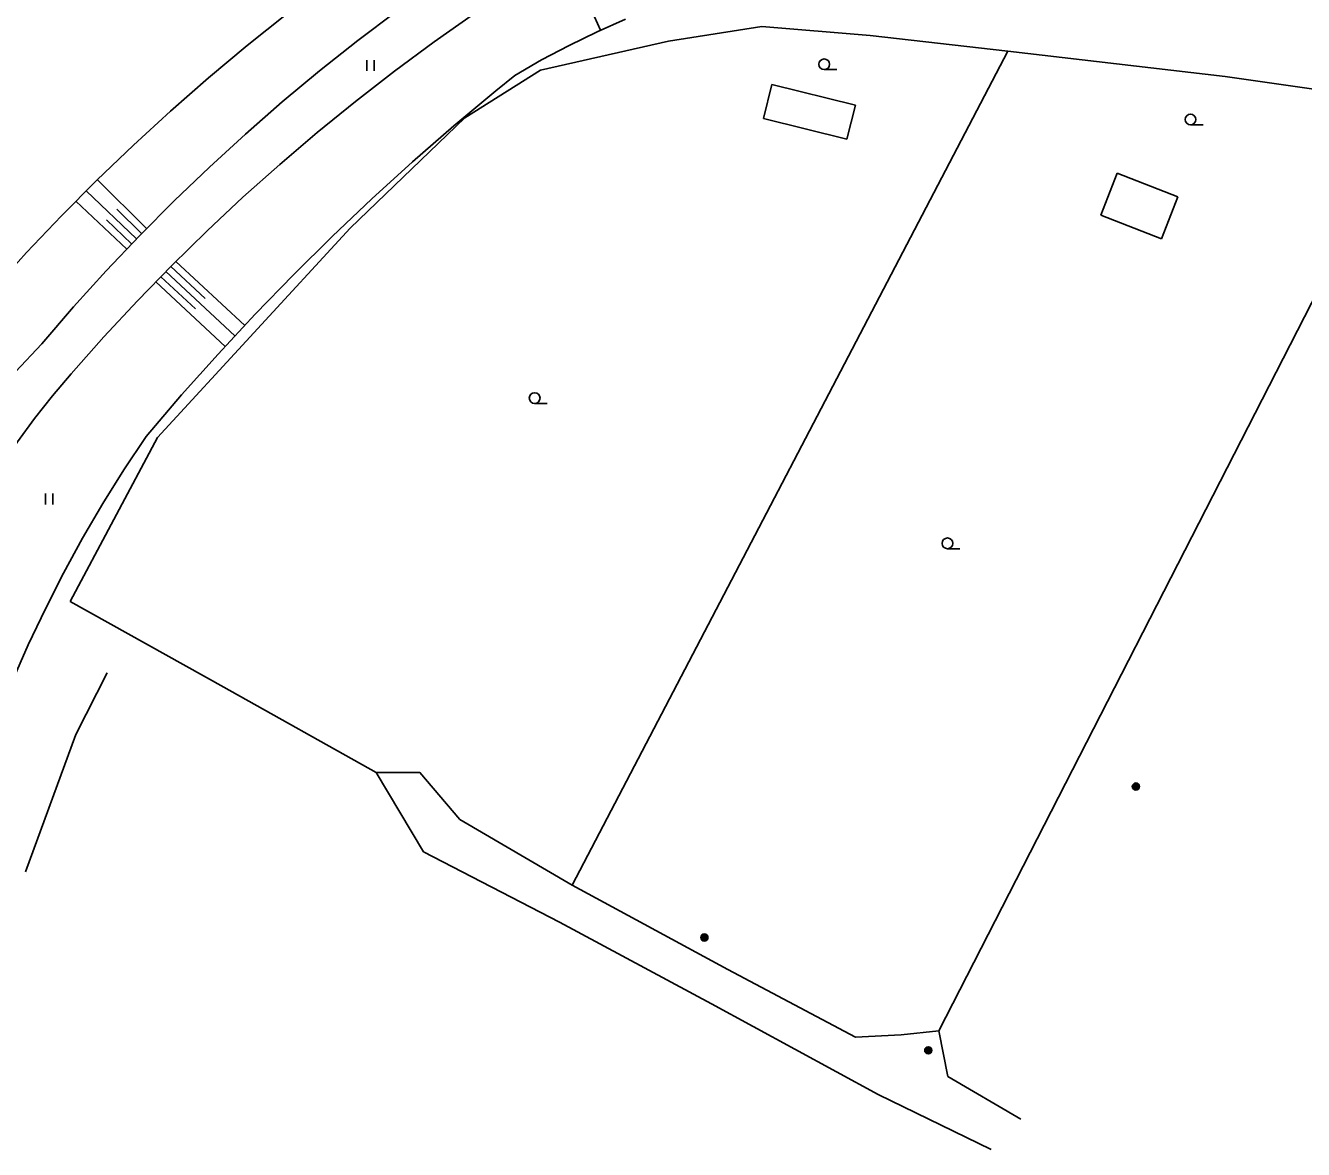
# Model space of a CAD drawing. Extents: x -539515 to -538098, y -1182060 to -1180157.
# Drawn here: x -539151.9 to -539062.6, y -1180751.4 to -1180672.9 of the extents above; entities that cross this region are included whole.
import ezdxf

# ---------------------------------------------------------------- set-up
doc = ezdxf.new("R2010")
doc.units = 0
for name, color, linetype in [('Vrstva 11', 7, 'Continuous'), ('Vrstva 14', 7, 'Continuous'), ('Vrstva 15', 7, 'Continuous'), ('Vrstva 25', 7, 'Continuous'), ('Vrstva 36', 7, 'Continuous'), ('Vrstva 5', 7, 'Continuous'), ('Vrstva 7', 7, 'Continuous')]:
    doc.layers.add(name, color=color, linetype=linetype)

msp = doc.modelspace()

# ---------------------------------------------------------------- linework, layer by layer
at = {"layer": 'Vrstva 11'}
for p, q in [((-539124.072, -1180730.596), (-539127.38, -1180725.053)), ((-539114.581, -1180735.511), (-539124.072, -1180730.596)), ((-539103.958, -1180741.211), (-539114.581, -1180735.511)), ((-539092.327, -1180747.546), (-539103.958, -1180741.211)), ((-539084.434, -1180751.383), (-539092.327, -1180747.546))]:
    msp.add_line(p, q, dxfattribs=at)
at = {"layer": 'Vrstva 14'}
for p, q in [((-539136.402, -1180674.291), (-539133.65, -1180672.093)), ((-539133.955, -1180678.228), (-539131.337, -1180676.048)), ((-539131.501, -1180680.359), (-539128.829, -1180678.188)), ((-539144.348, -1180681.25), (-539141.752, -1180678.87)), ((-539124.851, -1180682.413), (-539121.97, -1180679.904)), ((-539141.492, -1180685.128), (-539139.034, -1180682.769)), ((-539139.202, -1180687.237), (-539136.688, -1180684.885)), ((-539133.169, -1180690.297), (-539130.452, -1180687.611)), ((-539151.69, -1180716.144), (-539152.813, -1180718.698))]:
    msp.add_line(p, q, dxfattribs=at)
for points in [[(-539131.337, -1180676.048), (-539128.668, -1180673.93), (-539125.951, -1180671.876)], [(-539123.339, -1180674.035), (-539120.523, -1180672.055), (-539120.37, -1180671.95)], [(-539117.71, -1180676.38), (-539115.831, -1180675.291), (-539113.914, -1180674.273), (-539111.96, -1180673.325), (-539109.973, -1180672.451)], [(-539141.752, -1180678.87), (-539139.103, -1180676.55), (-539136.402, -1180674.291)], [(-539128.829, -1180678.188), (-539126.108, -1180676.079), (-539123.339, -1180674.035)], [(-539121.97, -1180679.904), (-539119.037, -1180677.455), (-539117.71, -1180676.38)], [(-539139.034, -1180682.769), (-539136.521, -1180680.469), (-539133.955, -1180678.228)], [(-539136.688, -1180684.885), (-539134.121, -1180682.592), (-539131.501, -1180680.359)], [(-539149.374, -1180686.183), (-539146.889, -1180683.688), (-539144.348, -1180681.25)], [(-539130.452, -1180687.611), (-539127.679, -1180684.983), (-539124.851, -1180682.413)], [(-539146.238, -1180690.015), (-539143.894, -1180687.544), (-539141.492, -1180685.128)], [(-539154.17, -1180691.34), (-539151.801, -1180688.734), (-539149.374, -1180686.183)], [(-539144.062, -1180692.113), (-539141.66, -1180689.647), (-539139.202, -1180687.237)], [(-539150.75, -1180695.12), (-539148.524, -1180692.541), (-539146.238, -1180690.015)], [(-539138.433, -1180695.836), (-539135.83, -1180693.038), (-539133.169, -1180690.297)], [(-539148.69, -1180697.21), (-539146.406, -1180694.635), (-539144.062, -1180692.113)], [(-539150.75, -1180695.12), (-539152.568, -1180697.084), (-539154.327, -1180699.101), (-539156.024, -1180701.17)], [(-539143.46, -1180701.59), (-539140.977, -1180698.686), (-539138.433, -1180695.836)], [(-539148.69, -1180697.21), (-539150.005, -1180698.744), (-539151.257, -1180700.329), (-539152.446, -1180701.962), (-539153.57, -1180703.64)], [(-539143.46, -1180701.59), (-539145.004, -1180703.914), (-539146.48, -1180706.281), (-539147.888, -1180708.69)], [(-539147.888, -1180708.69), (-539149.227, -1180711.138), (-539150.494, -1180713.624), (-539151.69, -1180716.144)]]:
    msp.add_lwpolyline(points, dxfattribs=at)
at = {"layer": 'Vrstva 15'}
for p, q in [((-539111.721, -1180673.22), (-539113.72, -1180668.68)), ((-539143.421, -1180687.069), (-539146.855, -1180683.655)), ((-539144.121, -1180687.783), (-539147.647, -1180684.438)), ((-539144.809, -1180688.509), (-539148.354, -1180685.146)), ((-539143.774, -1180687.423), (-539145.492, -1180685.714)), ((-539144.465, -1180688.146), (-539146.233, -1180686.469)), ((-539136.57, -1180693.834), (-539141.375, -1180689.362)), ((-539137.251, -1180694.566), (-539142.081, -1180690.071)), ((-539139.32, -1180691.958), (-539141.729, -1180689.716)), ((-539137.933, -1180695.298), (-539142.782, -1180690.785)), ((-539140.012, -1180692.68), (-539142.432, -1180690.428))]:
    msp.add_line(p, q, dxfattribs=at)
at = {"layer": 'Vrstva 25'}
for centre, radius in [((-539074.32, -1180726.04), 0.25), ((-539074.32, -1180726.04), 0.2), ((-539074.32, -1180726.04), 0.15), ((-539074.32, -1180726.04), 0.1), ((-539074.32, -1180726.04), 0.05), ((-539104.46, -1180736.58), 0.25), ((-539104.46, -1180736.58), 0.2), ((-539104.46, -1180736.58), 0.15), ((-539104.46, -1180736.58), 0.1), ((-539104.46, -1180736.58), 0.05), ((-539088.82, -1180744.46), 0.25), ((-539088.82, -1180744.46), 0.2), ((-539088.82, -1180744.46), 0.15), ((-539088.82, -1180744.46), 0.1), ((-539088.82, -1180744.46), 0.05)]:
    msp.add_circle(centre, radius, dxfattribs=at)
at = {"layer": 'Vrstva 36'}
for p, q in [((-539128.034, -1180676.049), (-539128.034, -1180675.299)), ((-539127.534, -1180676.049), (-539127.534, -1180675.299)), ((-539096.088, -1180675.97), (-539095.213, -1180675.97)), ((-539070.504, -1180679.825), (-539069.629, -1180679.825)), ((-539116.316, -1180699.282), (-539115.441, -1180699.282)), ((-539150.474, -1180706.333), (-539150.474, -1180705.583)), ((-539149.974, -1180706.333), (-539149.974, -1180705.583)), ((-539087.483, -1180709.429), (-539086.608, -1180709.429))]:
    msp.add_line(p, q, dxfattribs=at)
for centre in [(-539096.088, -1180675.595), (-539070.504, -1180679.45), (-539116.316, -1180698.907), (-539087.483, -1180709.054)]:
    msp.add_circle(centre, 0.375, dxfattribs=at)
at = {"layer": 'Vrstva 5'}
for p, q in [((-539099.74, -1180677.012), (-539100.327, -1180679.378)), ((-539093.915, -1180678.458), (-539099.74, -1180677.012)), ((-539094.502, -1180680.824), (-539093.915, -1180678.458)), ((-539100.327, -1180679.378), (-539094.502, -1180680.824)), ((-539075.622, -1180683.191), (-539076.774, -1180686.127)), ((-539071.385, -1180684.854), (-539075.622, -1180683.191)), ((-539072.537, -1180687.79), (-539071.385, -1180684.854)), ((-539076.774, -1180686.127), (-539072.537, -1180687.79))]:
    msp.add_line(p, q, dxfattribs=at)
at = {"layer": 'Vrstva 7'}
for p, q in [((-539100.448, -1180672.964), (-539106.976, -1180673.99)), ((-539092.873, -1180673.582), (-539100.448, -1180672.964)), ((-539106.976, -1180673.99), (-539115.915, -1180676.008)), ((-539083.267, -1180674.682), (-539092.873, -1180673.582)), ((-539113.684, -1180732.931), (-539083.267, -1180674.682)), ((-539068.088, -1180676.451), (-539083.267, -1180674.682)), ((-539115.915, -1180676.008), (-539121.185, -1180679.341)), ((-539054.918, -1180678.314), (-539068.088, -1180676.451)), ((-539088.072, -1180743.094), (-539054.918, -1180678.314)), ((-539121.185, -1180679.341), (-539129.196, -1180687.034)), ((-539129.196, -1180687.034), (-539142.655, -1180701.671)), ((-539142.655, -1180701.671), (-539148.768, -1180713.107)), ((-539148.768, -1180713.107), (-539138.024, -1180719.099)), ((-539148.358, -1180722.4), (-539146.172, -1180718.096)), ((-539138.024, -1180719.099), (-539127.38, -1180725.053)), ((-539151.892, -1180731.998), (-539148.358, -1180722.4)), ((-539121.553, -1180728.337), (-539113.684, -1180732.931)), ((-539113.684, -1180732.931), (-539102.833, -1180738.82)), ((-539102.833, -1180738.82), (-539093.894, -1180743.545)), ((-539087.455, -1180746.281), (-539088.072, -1180743.094)), ((-539082.35, -1180749.272), (-539087.455, -1180746.281))]:
    msp.add_line(p, q, dxfattribs=at)
for points in [[(-539127.38, -1180725.053), (-539124.326, -1180725.068), (-539121.553, -1180728.337)], [(-539093.894, -1180743.545), (-539090.716, -1180743.373), (-539088.072, -1180743.094)]]:
    msp.add_lwpolyline(points, dxfattribs=at)

doc.saveas('drawing.dxf')
